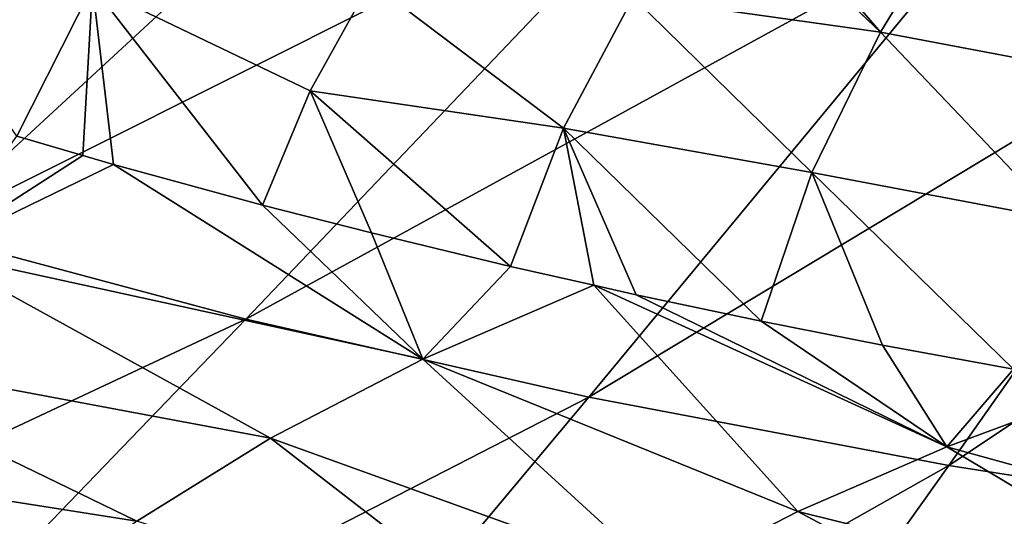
# Model space of a CAD drawing. Header units: metres. Extents: x -90 to 304, y -90 to 74.
# Tile 233 of 570: x 210.87 to 219.52, y 3.11 to 7.48. Entities that reach past the tile are written whole.
import ezdxf

# ---------------------------------------------------------------- set-up
doc = ezdxf.new("R2010")
doc.units = ezdxf.units.M
doc.layers.add('solid_21662050_350', color=7, linetype='CONTINUOUS')

msp = doc.modelspace()

# ---------------------------------------------------------------- linework, layer by layer
at = {"layer": 'solid_21662050_350'}
for points in [[(212.210464, 10.426764, 209.978928), (210.151642, 11.212976, 207.795135), (204.904709, 7.345438, 212.162064)], [(212.210464, 10.426764, 209.978928), (204.904709, 7.345438, 212.162064), (207.360123, 6.441322, 214.673355)], [(214.449249, 9.699173, 211.999878), (212.210464, 10.426764, 209.978928), (207.360123, 6.441322, 214.673355)], [(214.449249, 9.699173, 211.999878), (207.360123, 6.441322, 214.673355), (210.017944, 5.605456, 216.995056)], [(216.8535, 9.034916, 213.844925), (214.449249, 9.699173, 211.999878), (210.017944, 5.605456, 216.995056)], [(216.8535, 9.034916, 213.844925), (210.017944, 5.605456, 216.995056), (212.861694, 4.843024, 219.112793)], [(219.407639, 8.438294, 215.502106), (216.8535, 9.034916, 213.844925), (212.861694, 4.843024, 219.112793)], [(216.975647, 8.76933, 150.713379), (217.127975, 8.893367, 150.415619), (218.434982, 7.367818, 153.070084)], [(217.127975, 8.893367, 150.415619), (219.14418, 8.53302, 150.488846), (218.434982, 7.367818, 153.070084)], [(216.262482, 7.67538, 153.125107), (216.97023, 8.765926, 150.721954), (218.434982, 7.367818, 153.070084)], [(216.97023, 8.765926, 150.721954), (216.975647, 8.76933, 150.713379), (218.434982, 7.367818, 153.070084)], [(218.434982, 7.367818, 153.070084), (219.14418, 8.53302, 150.488846), (220.542526, 6.968151, 153.292496)], [(219.14418, 8.53302, 150.488846), (221.19249, 8.145396, 150.677017), (220.542526, 6.968151, 153.292496)], [(209.473236, 8.435925, 154.113297), (211.515778, 7.772446, 154.589294), (210.849213, 6.451148, 157.417267)], [(219.407639, 8.438294, 215.502106), (212.861694, 4.843024, 219.112793), (215.873734, 4.158753, 221.013428)], [(222.095139, 7.913171, 216.960693), (219.407639, 8.438294, 215.502106), (215.873734, 4.158753, 221.013428)], [(222.095139, 7.913171, 216.960693), (215.873734, 4.158753, 221.013428), (219.035385, 3.556889, 222.685165)], [(224.898575, 7.462947, 218.211243), (222.095139, 7.913171, 216.960693), (219.035385, 3.556889, 222.685165)], [(213.957123, 7.805358, 153.642899), (213.426056, 6.850721, 155.706024), (211.515778, 7.772446, 154.589294)], [(215.651871, 6.524313, 155.621765), (213.426056, 6.850721, 155.706024), (213.957123, 7.805358, 153.642899)], [(215.651871, 6.524313, 155.621765), (213.957123, 7.805358, 153.642899), (216.262482, 7.67538, 153.125107)], [(211.430939, 6.281347, 157.538605), (210.849213, 6.451148, 157.417267), (211.515778, 7.772446, 154.589294)], [(211.69989, 6.204638, 157.593292), (211.430939, 6.281347, 157.538605), (211.515778, 7.772446, 154.589294)], [(213.00885, 5.847208, 157.846756), (211.69989, 6.204638, 157.593292), (211.515778, 7.772446, 154.589294)], [(213.426056, 6.850721, 155.706024), (213.00885, 5.847208, 157.846756), (211.515778, 7.772446, 154.589294)], [(215.651871, 6.524313, 155.621765), (216.262482, 7.67538, 153.125107), (217.832764, 6.133729, 155.754044)], [(216.262482, 7.67538, 153.125107), (218.434982, 7.367818, 153.070084), (217.832764, 6.133729, 155.754044)], [(224.898575, 7.462947, 218.211243), (219.035385, 3.556889, 222.685165), (222.327042, 3.041162, 224.117661)], [(217.832764, 6.133729, 155.754044), (218.434982, 7.367818, 153.070084), (219.998795, 5.721337, 156.009125)], [(218.434982, 7.367818, 153.070084), (220.542526, 6.968151, 153.292496), (219.998795, 5.721337, 156.009125)], [(213.964951, 5.602174, 158.019012), (213.00885, 5.847208, 157.846756), (213.426056, 6.850721, 155.706024)], [(215.187195, 5.307621, 158.224197), (213.426056, 6.850721, 155.706024), (215.651871, 6.524313, 155.621765)], [(213.964951, 5.602174, 158.019012), (213.426056, 6.850721, 155.706024), (215.187195, 5.307621, 158.224197)], [(215.918579, 5.140959, 158.33931), (215.187195, 5.307621, 158.224197), (215.651871, 6.524313, 155.621765)], [(215.651871, 6.524313, 155.621765), (217.832764, 6.133729, 155.754044), (217.38681, 4.827133, 158.553818)], [(215.651871, 6.524313, 155.621765), (217.38681, 4.827133, 158.553818), (216.291306, 5.058728, 158.395798)], [(215.918579, 5.140959, 158.33931), (215.651871, 6.524313, 155.621765), (216.291306, 5.058728, 158.395798)], [(210.110672, 5.433045, 159.745529), (210.849213, 6.451148, 157.417267), (211.430939, 6.281347, 157.538605)], [(210.110672, 5.433045, 159.745529), (211.430939, 6.281347, 157.538605), (211.69989, 6.204638, 157.593292)], [(214.416031, 4.491856, 160.151031), (210.110672, 5.433045, 159.745529), (211.69989, 6.204638, 157.593292)], [(214.416031, 4.491856, 160.151031), (211.69989, 6.204638, 157.593292), (213.00885, 5.847208, 157.846756)], [(218.455078, 4.615417, 158.696716), (217.38681, 4.827133, 158.553818), (217.832764, 6.133729, 155.754044)], [(217.832764, 6.133729, 155.754044), (219.998795, 5.721337, 156.009125), (219.605682, 4.402352, 158.838821)], [(218.455078, 4.615417, 158.696716), (217.832764, 6.133729, 155.754044), (219.605682, 4.402352, 158.838821)], [(214.416031, 4.491856, 160.151031), (213.00885, 5.847208, 157.846756), (213.964951, 5.602174, 158.019012)], [(212.861694, 4.843024, 219.112793), (210.017944, 5.605456, 216.995056), (205.301147, 1.292961, 221.476608)], [(214.416031, 4.491856, 160.151031), (213.964951, 5.602174, 158.019012), (215.187195, 5.307621, 158.224197)], [(213.077576, 3.796658, 162.082016), (208.716202, 4.613957, 162.02063), (210.110672, 5.433045, 159.745529)], [(213.077576, 3.796658, 162.082016), (210.110672, 5.433045, 159.745529), (214.416031, 4.491856, 160.151031)], [(214.416031, 4.491856, 160.151031), (215.187195, 5.307621, 158.224197), (215.918579, 5.140959, 158.33931)], [(214.416031, 4.491856, 160.151031), (215.918579, 5.140959, 158.33931), (217.711502, 3.15108, 162.00293)], [(219.018692, 3.721542, 160.418411), (215.918579, 5.140959, 158.33931), (216.291306, 5.058728, 158.395798)], [(219.018692, 3.721542, 160.418411), (217.711502, 3.15108, 162.00293), (215.918579, 5.140959, 158.33931)], [(219.018692, 3.721542, 160.418411), (216.291306, 5.058728, 158.395798), (217.38681, 4.827133, 158.553818)], [(212.861694, 4.843024, 219.112793), (205.301147, 1.292961, 221.476608), (208.595856, 0.413328, 223.919876)], [(215.873734, 4.158753, 221.013428), (212.861694, 4.843024, 219.112793), (208.595856, 0.413328, 223.919876)], [(219.018692, 3.721542, 160.418411), (217.38681, 4.827133, 158.553818), (218.455078, 4.615417, 158.696716)], [(211.903397, 3.068192, 164.105408), (207.516953, 3.76014, 164.392197), (208.716202, 4.613957, 162.02063)], [(211.903397, 3.068192, 164.105408), (208.716202, 4.613957, 162.02063), (213.077576, 3.796658, 162.082016)], [(219.018692, 3.721542, 160.418411), (218.455078, 4.615417, 158.696716), (219.605682, 4.402352, 158.838821)], [(213.077576, 3.796658, 162.082016), (214.416031, 4.491856, 160.151031), (216.539154, 2.547928, 163.678253)], [(214.416031, 4.491856, 160.151031), (217.711502, 3.15108, 162.00293), (216.539154, 2.547928, 163.678253)], [(219.018692, 3.721542, 160.418411), (219.605682, 4.402352, 158.838821), (220.45314, 4.254965, 158.936066)], [(222.806152, 2.67311, 161.770355), (219.018692, 3.721542, 160.418411), (220.45314, 4.254965, 158.936066)], [(215.873734, 4.158753, 221.013428), (208.595856, 0.413328, 223.919876), (212.084122, -0.376045, 226.112442)], [(219.035385, 3.556889, 222.685165), (215.873734, 4.158753, 221.013428), (212.084122, -0.376045, 226.112442)], [(210.900665, 2.310903, 166.208862), (206.520386, 2.876922, 166.845428), (207.516953, 3.76014, 164.392197)], [(210.900665, 2.310903, 166.208862), (207.516953, 3.76014, 164.392197), (211.903397, 3.068192, 164.105408)], [(211.903397, 3.068192, 164.105408), (213.077576, 3.796658, 162.082016), (215.508759, 1.915736, 165.434235)], [(213.077576, 3.796658, 162.082016), (216.539154, 2.547928, 163.678253), (215.508759, 1.915736, 165.434235)], [(221.581635, 2.190221, 163.111633), (217.711502, 3.15108, 162.00293), (219.018692, 3.721542, 160.418411)], [(222.806152, 2.67311, 161.770355), (221.581635, 2.190221, 163.111633), (219.018692, 3.721542, 160.418411)], [(219.035385, 3.556889, 222.685165), (212.084122, -0.376045, 226.112442), (215.744446, -1.070291, 228.040787)], [(222.327042, 3.041162, 224.117661), (219.035385, 3.556889, 222.685165), (215.744446, -1.070291, 228.040787)], [(220.47496, 1.675723, 164.54071), (216.539154, 2.547928, 163.678253), (217.711502, 3.15108, 162.00293)], [(221.581635, 2.190221, 163.111633), (220.47496, 1.675723, 164.54071), (217.711502, 3.15108, 162.00293)]]:
    msp.add_3dface(points, dxfattribs=at)

doc.saveas('drawing.dxf')
